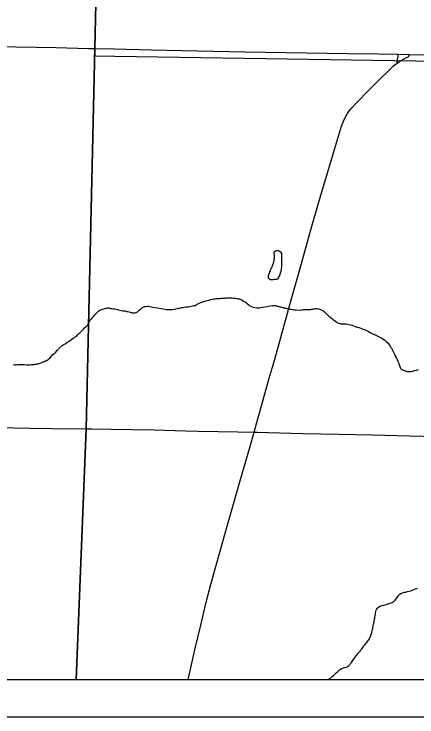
# Model space of a CAD drawing. Extents: x 0 to 64.8, y -5 to 22.
# Drawn here: x 5.41 to 6.488, y 14 to 15.884 of the extents above; entities that cross this region are included whole.
import ezdxf

# ---------------------------------------------------------------- set-up
doc = ezdxf.new("R2010")
doc.units = 0
for name, color, linetype in [('GM_X_Adjacent_County', 7, 'Continuous'), ('GM_X_County', 7, 'Continuous'), ('GM_X_County_Road', 7, 'Continuous'), ('GM_X_Minor_Lake', 7, 'Continuous'), ('GM_X_Minor_River', 7, 'Continuous'), ('GM_X_State_Route', 7, 'Continuous'), ('GM_X_Township', 7, 'Continuous'), ('GM_X_Township_Road', 7, 'Continuous'), ('SH_Data', 7, 'Continuous')]:
    doc.layers.add(name, color=color, linetype=linetype)

msp = doc.modelspace()

# ---------------------------------------------------------------- linework, layer by layer
at = {"layer": 'GM_X_Adjacent_County'}
msp.add_lwpolyline([(2.1, 19.9176), (2.1, 14.1), (8.9, 14.1), (8.9, 19.781)], dxfattribs=at)
at = {"layer": 'GM_X_County'}
msp.add_lwpolyline([(2.1, 19.9176), (2.1, 14.1), (8.9, 14.1), (8.9, 19.781)], dxfattribs=at)
at = {"layer": 'GM_X_County_Road'}
for points in [[(6.4348, 15.7522), (6.435, 15.756), (6.4355, 15.7594), (6.4362, 15.7626), (6.4369, 15.7657), (6.4373, 15.7688), (6.4376, 15.7727), (6.4378, 15.7759)], [(6.4348, 15.7522), (6.4401, 15.7559), (6.4481, 15.7607), (6.4592, 15.7665), (6.4641, 15.769), (6.465, 15.7698), (6.4657, 15.7708), (6.4666, 15.7731), (6.4676, 15.7755)], [(6.0518, 14.7631), (6.0573, 14.7824), (6.0714, 14.8333), (6.0927, 14.908), (6.1053, 14.9529), (6.1205, 15.0068), (6.129, 15.0366), (6.1516, 15.1174), (6.1705, 15.1864), (6.1831, 15.2313), (6.2066, 15.3151), (6.2308, 15.3987), (6.2721, 15.5388), (6.2861, 15.5833), (6.2892, 15.5921), (6.2928, 15.6008), (6.2971, 15.6091), (6.302, 15.6171), (6.3074, 15.6248), (6.3133, 15.6321), (6.3239, 15.6436), (6.3609, 15.6812), (6.3827, 15.7034), (6.416, 15.7361), (6.4252, 15.7445), (6.4324, 15.7505), (6.4348, 15.7522)], [(5.8759, 14.1), (5.8795, 14.1158), (5.8938, 14.1795), (5.909, 14.2462), (5.9229, 14.3036), (5.9347, 14.3487), (5.9477, 14.3967), (5.9613, 14.4446), (5.9731, 14.4864), (6.0141, 14.6299), (6.042, 14.7286), (6.0518, 14.7631)]]:
    msp.add_lwpolyline(points, dxfattribs=at)
at = {"layer": 'GM_X_Minor_Lake'}
for points in [[(6.1049, 15.2451), (6.1055, 15.2323), (6.1055, 15.2304), (6.1054, 15.2277), (6.105, 15.2251), (6.1045, 15.2232), (6.1045, 15.2209), (6.1037, 15.219), (6.1033, 15.2171), (6.1028, 15.2153), (6.102, 15.213), (6.1012, 15.2111), (6.1, 15.2081), (6.0992, 15.2062), (6.0984, 15.204), (6.0972, 15.2021), (6.096, 15.1995), (6.0948, 15.1957), (6.0936, 15.1931), (6.0928, 15.1912), (6.0916, 15.1882), (6.0912, 15.1863), (6.0903, 15.184), (6.0895, 15.1818), (6.0894, 15.178), (6.0902, 15.1757), (6.0931, 15.1737), (6.0962, 15.1725), (6.1, 15.172), (6.1034, 15.1727), (6.1057, 15.173), (6.1087, 15.1733), (6.1106, 15.1733), (6.1125, 15.1733), (6.1148, 15.1743), (6.1171, 15.1754), (6.1176, 15.1773), (6.1196, 15.1811), (6.1207, 15.183), (6.1212, 15.1856), (6.1224, 15.1879), (6.1228, 15.1901), (6.1236, 15.1924), (6.124, 15.1943), (6.1245, 15.1965), (6.1249, 15.1984), (6.1253, 15.2007), (6.1257, 15.2026), (6.1258, 15.2056), (6.1259, 15.2087), (6.1259, 15.2106), (6.126, 15.2136), (6.1261, 15.2193), (6.1262, 15.2212), (6.1262, 15.2231), (6.1263, 15.2254), (6.1263, 15.228), (6.126, 15.2303), (6.1264, 15.233), (6.1265, 15.2349), (6.1262, 15.2375), (6.1262, 15.2394), (6.1259, 15.2417), (6.1248, 15.2444), (6.1225, 15.246), (6.1207, 15.2468), (6.1184, 15.2487), (6.1165, 15.2495), (6.1143, 15.2499), (6.112, 15.2489), (6.1093, 15.2478), (6.107, 15.2463), (6.105, 15.2452), (6.1049, 15.2451)], [(6.1049, 15.2451), (6.1055, 15.2323), (6.1055, 15.2304), (6.1054, 15.2277), (6.105, 15.2251), (6.1045, 15.2232), (6.1045, 15.2209), (6.1037, 15.219), (6.1033, 15.2171), (6.1028, 15.2153), (6.102, 15.213), (6.1012, 15.2111), (6.1, 15.2081), (6.0992, 15.2062), (6.0984, 15.204), (6.0972, 15.2021), (6.096, 15.1995), (6.0948, 15.1957), (6.0936, 15.1931), (6.0928, 15.1912), (6.0916, 15.1882), (6.0912, 15.1863), (6.0903, 15.184), (6.0895, 15.1818), (6.0894, 15.178), (6.0902, 15.1757), (6.0931, 15.1737), (6.0962, 15.1725), (6.1, 15.172), (6.1034, 15.1727), (6.1057, 15.173), (6.1087, 15.1733), (6.1106, 15.1733), (6.1125, 15.1733), (6.1148, 15.1743), (6.1171, 15.1754), (6.1176, 15.1773)], [(6.1176, 15.1773), (6.1196, 15.1811), (6.1207, 15.183), (6.1212, 15.1856), (6.1224, 15.1879), (6.1228, 15.1901), (6.1236, 15.1924), (6.124, 15.1943), (6.1245, 15.1965), (6.1249, 15.1984), (6.1253, 15.2007), (6.1257, 15.2026), (6.1258, 15.2056), (6.1259, 15.2087), (6.1259, 15.2106), (6.126, 15.2136), (6.1261, 15.2193), (6.1262, 15.2212), (6.1262, 15.2231), (6.1263, 15.2254), (6.1263, 15.228), (6.126, 15.2303), (6.1264, 15.233), (6.1265, 15.2349), (6.1262, 15.2375), (6.1262, 15.2394), (6.1259, 15.2417), (6.1248, 15.2444), (6.1225, 15.246), (6.1207, 15.2468), (6.1184, 15.2487), (6.1165, 15.2495), (6.1143, 15.2499), (6.112, 15.2489), (6.1093, 15.2478), (6.107, 15.2463), (6.105, 15.2452), (6.1049, 15.2451)]]:
    msp.add_lwpolyline(points, dxfattribs=at)
at = {"layer": 'GM_X_Minor_River'}
for points in [[(8.9, 15.7203), (5.6224, 15.7712)], [(5.7144, 15.0862), (5.7174, 15.0853), (5.7204, 15.0845), (5.7231, 15.0841), (5.7249, 15.0837), (5.7272, 15.0832), (5.7295, 15.0828), (5.7314, 15.0831), (5.7337, 15.0831), (5.736, 15.0838), (5.7383, 15.0845), (5.7402, 15.0856), (5.7418, 15.0875), (5.7441, 15.0901), (5.7476, 15.093), (5.7515, 15.096), (5.7549, 15.0978), (5.7588, 15.0996), (5.7626, 15.1003), (5.7656, 15.1006), (5.7694, 15.1005), (5.7812, 15.0983), (5.7865, 15.0975), (5.7922, 15.0966), (5.7978, 15.0953), (5.8031, 15.0944), (5.8084, 15.0935), (5.8134, 15.0931), (5.8179, 15.0922), (5.8236, 15.0917), (5.8285, 15.0916), (5.8339, 15.0922), (5.8385, 15.0929), (5.8427, 15.0935), (5.8461, 15.0942), (5.8499, 15.0953), (5.8534, 15.0959), (5.8576, 15.097), (5.8618, 15.0977), (5.8656, 15.0983), (5.8698, 15.0986), (5.8755, 15.0992), (5.8797, 15.0999), (5.8835, 15.1006), (5.8873, 15.1013), (5.8911, 15.1023), (5.8942, 15.103), (5.8969, 15.1045), (5.9, 15.1059), (5.9034, 15.1081), (5.9073, 15.1099), (5.9119, 15.1117), (5.9176, 15.1135), (5.9226, 15.1149), (5.9268, 15.1159), (5.9314, 15.1173), (5.9356, 15.1184), (5.9394, 15.1194), (5.9437, 15.1205), (5.9475, 15.1208), (5.9505, 15.1211), (5.9528, 15.121), (5.9551, 15.1214), (5.9577, 15.1217), (5.9612, 15.1216), (5.9642, 15.1219), (5.9669, 15.1222), (5.9692, 15.1222), (5.9711, 15.1225), (5.9734, 15.1225), (5.9764, 15.1228), (5.9867, 15.1233), (5.989, 15.1233), (5.9928, 15.1232), (5.9958, 15.1227), (5.9988, 15.1227), (6.0022, 15.1222), (6.0053, 15.1218), (6.0079, 15.1213), (6.0102, 15.1209), (6.0125, 15.1204), (6.0147, 15.1196), (6.017, 15.1188), (6.02, 15.1172), (6.0234, 15.1145), (6.0279, 15.1121), (6.0312, 15.1098), (6.0342, 15.107), (6.0376, 15.1043), (6.0409, 15.102), (6.0451, 15.1), (6.0492, 15.0983), (6.0538, 15.0975), (6.0595, 15.0966), (6.0667, 15.0968), (6.0747, 15.0978), (6.0862, 15.1002), (6.0946, 15.1019), (6.1014, 15.1025), (6.1064, 15.1028), (6.1094, 15.1023)], [(5.4149, 14.9437), (5.4187, 14.9444), (5.4241, 14.9446), (5.4302, 14.9449), (5.4366, 14.9443), (5.4438, 14.9438), (5.4507, 14.944), (5.4556, 14.9443), (5.4598, 14.9446), (5.4629, 14.9449), (5.4655, 14.9452), (5.4682, 14.9455), (5.4705, 14.9458), (5.4724, 14.9462), (5.4747, 14.9469), (5.477, 14.9472), (5.4793, 14.9479), (5.4824, 14.9494), (5.4854, 14.9508), (5.4889, 14.9523), (5.4916, 14.953), (5.4939, 14.9537), (5.4962, 14.9551), (5.4981, 14.9562), (5.5004, 14.9577), (5.5027, 14.9595), (5.5051, 14.9618), (5.5086, 14.9663), (5.5129, 14.9711), (5.5168, 14.9744), (5.5198, 14.9759), (5.521, 14.9777), (5.523, 14.98), (5.5249, 14.9826), (5.5269, 14.9841), (5.5292, 14.9863), (5.5304, 14.9882), (5.5381, 14.9952), (5.5412, 14.997), (5.5432, 14.9985), (5.5466, 15.0003), (5.5493, 15.0014), (5.5536, 15.0051), (5.5574, 15.0073), (5.5609, 15.0095), (5.5644, 15.0121), (5.5679, 15.0147), (5.571, 15.0169), (5.5729, 15.0187), (5.5748, 15.0198), (5.5772, 15.0217), (5.5803, 15.025), (5.583, 15.0272), (5.5853, 15.0295), (5.5876, 15.0313), (5.5896, 15.0332), (5.5923, 15.0365), (5.5954, 15.0395), (5.5982, 15.0425), (5.6009, 15.0447), (5.6032, 15.0469), (5.6052, 15.0491), (5.6071, 15.0506), (5.6079, 15.0529), (5.6087, 15.0551), (5.6099, 15.0574), (5.6111, 15.0593), (5.6127, 15.0615), (5.615, 15.0649), (5.6166, 15.0667), (5.6185, 15.0694), (5.6209, 15.0723), (5.6228, 15.0742), (5.6248, 15.0764), (5.6279, 15.0798), (5.6341, 15.0857), (5.6368, 15.0879), (5.6395, 15.0898), (5.6422, 15.0908), (5.6461, 15.0927), (5.6499, 15.0937), (5.6533, 15.0948), (5.6564, 15.0955), (5.6591, 15.0958), (5.661, 15.0961), (5.6633, 15.0961), (5.6651, 15.0956), (5.6678, 15.0948), (5.6716, 15.0944), (5.6754, 15.0939), (5.6792, 15.0934), (5.6826, 15.093), (5.686, 15.0921), (5.689, 15.0913), (5.6928, 15.0905), (5.6966, 15.0896), (5.7007, 15.0884), (5.7057, 15.0879), (5.7087, 15.0874), (5.7113, 15.0866), (5.7144, 15.0862)], [(6.1094, 15.1023), (6.1117, 15.1019), (6.1135, 15.1011), (6.1158, 15.1006), (6.1181, 15.0998), (6.1207, 15.0994), (6.1238, 15.0986), (6.1268, 15.0977), (6.1309, 15.0969), (6.1343, 15.0957), (6.1374, 15.0952), (6.14, 15.0944), (6.1427, 15.094), (6.1449, 15.0931), (6.1472, 15.0931), (6.1495, 15.0927), (6.1514, 15.0926), (6.1536, 15.0922), (6.1563, 15.0917), (6.1612, 15.0909), (6.1646, 15.0908), (6.1757, 15.0905), (6.1795, 15.0908), (6.1825, 15.0912), (6.1852, 15.0915), (6.1871, 15.0918), (6.189, 15.0918), (6.1909, 15.0917), (6.1932, 15.0917), (6.1966, 15.0916), (6.1989, 15.0915), (6.2012, 15.0919), (6.2035, 15.0922), (6.2054, 15.0925), (6.2073, 15.0929), (6.2096, 15.0932), (6.2115, 15.0935), (6.2138, 15.0939), (6.216, 15.0942), (6.218, 15.0949), (6.2202, 15.0949), (6.224, 15.094), (6.2274, 15.0924), (6.2297, 15.0916), (6.2319, 15.0908), (6.2342, 15.09), (6.2361, 15.0888), (6.2379, 15.0872), (6.2406, 15.0857), (6.2435, 15.0826), (6.2461, 15.0802), (6.2484, 15.0775), (6.2502, 15.0759), (6.2521, 15.0744), (6.2543, 15.0724), (6.2569, 15.0701), (6.2614, 15.0666), (6.2648, 15.0638), (6.2685, 15.0615), (6.2723, 15.0587), (6.2756, 15.0564), (6.2787, 15.0552), (6.2813, 15.054), (6.2836, 15.0539), (6.2908, 15.0538), (6.2938, 15.0537), (6.2984, 15.0532), (6.3018, 15.0527), (6.306, 15.0519), (6.3097, 15.051), (6.3143, 15.0498), (6.3184, 15.0478), (6.3229, 15.0462), (6.3275, 15.0446), (6.3324, 15.0433), (6.3373, 15.0417), (6.3414, 15.0405), (6.3475, 15.0384), (6.3512, 15.0364), (6.3554, 15.0344), (6.3595, 15.0321), (6.3644, 15.0293), (6.3696, 15.0265), (6.376, 15.0237), (6.3817, 15.0209), (6.3866, 15.0185), (6.3903, 15.0166), (6.3937, 15.015), (6.3971, 15.0126), (6.4016, 15.0098), (6.4053, 15.0063), (6.4087, 15.0032), (6.4116, 14.9997), (6.4142, 14.9966), (6.4164, 14.9932), (6.4182, 14.9901), (6.4205, 14.9874), (6.4219, 14.9843), (6.4237, 14.9812), (6.4248, 14.9778), (6.427, 14.9736)], [(6.427, 14.9736), (6.4284, 14.9701), (6.4306, 14.9663), (6.4328, 14.9617), (6.435, 14.9578), (6.4368, 14.9536), (6.4382, 14.9498), (6.4397, 14.9459), (6.4407, 14.9421), (6.4422, 14.9394), (6.4432, 14.9364), (6.4451, 14.9333), (6.4481, 14.9313), (6.4507, 14.9294), (6.462, 14.9257), (6.4666, 14.9256), (6.4711, 14.9258), (6.4757, 14.9269), (6.4811, 14.9287), (6.4864, 14.9297), (6.4918, 14.9307)], [(5.4073, 14.9442), (5.4115, 14.9438), (5.4149, 14.9437)], [(6.3618, 14.2116), (6.363, 14.2146), (6.3642, 14.2176), (6.3654, 14.2214), (6.3667, 14.2259), (6.3679, 14.2308), (6.3688, 14.2346), (6.3696, 14.2372), (6.37, 14.2399), (6.3705, 14.2429), (6.3709, 14.2455), (6.3717, 14.2482), (6.3722, 14.2505), (6.3726, 14.2527), (6.3731, 14.2554), (6.3735, 14.258), (6.374, 14.2618), (6.3748, 14.2644), (6.3752, 14.2675), (6.3757, 14.2713), (6.3765, 14.275), (6.377, 14.2788), (6.3782, 14.283), (6.3791, 14.286), (6.3799, 14.2883), (6.3811, 14.2905), (6.3826, 14.2928), (6.3861, 14.2953), (6.3888, 14.2968), (6.398, 14.2996), (6.4018, 14.3003), (6.406, 14.3013), (6.4099, 14.3028), (6.4137, 14.3042), (6.4187, 14.3056), (6.4217, 14.3067), (6.4244, 14.3081), (6.4264, 14.3092), (6.4295, 14.313), (6.4314, 14.3152), (6.4334, 14.3174), (6.435, 14.3201), (6.4366, 14.3231), (6.4389, 14.326), (6.442, 14.329), (6.4447, 14.3305), (6.447, 14.3319), (6.4493, 14.3327), (6.4516, 14.3334), (6.4543, 14.3341), (6.4581, 14.3347), (6.4623, 14.3358), (6.4673, 14.3368), (6.4719, 14.3382), (6.4761, 14.3396), (6.4796, 14.3415), (6.4842, 14.3429), (6.4872, 14.3439), (6.4895, 14.345)], [(6.2504, 14.1), (6.2505, 14.1001), (6.254, 14.1027), (6.2571, 14.1049), (6.2602, 14.1075), (6.2633, 14.1105), (6.2664, 14.1131), (6.2691, 14.1157), (6.2719, 14.1183), (6.275, 14.1208), (6.2781, 14.1238), (6.2808, 14.126), (6.2835, 14.1283), (6.2866, 14.1301), (6.2912, 14.1315), (6.2946, 14.1326), (6.2984, 14.1336), (6.3019, 14.1347), (6.3038, 14.1358), (6.3061, 14.1376), (6.3077, 14.1395), (6.3089, 14.1414), (6.3104, 14.1436), (6.3124, 14.1462), (6.3195, 14.1563), (6.3222, 14.16), (6.3254, 14.1638), (6.3281, 14.1675), (6.3308, 14.1705), (6.3336, 14.1735), (6.3359, 14.1764), (6.3379, 14.1794), (6.3406, 14.1828), (6.343, 14.1862), (6.3457, 14.1907), (6.3492, 14.194), (6.3512, 14.1966), (6.3535, 14.1996), (6.3559, 14.2026), (6.3579, 14.2056), (6.3598, 14.2086), (6.3618, 14.2116)]]:
    msp.add_lwpolyline(points, dxfattribs=at)
at = {"layer": 'GM_X_State_Route'}
msp.add_lwpolyline([(5.3602, 15.7967), (5.5219, 15.7936), (5.6089, 15.7917), (5.6261, 15.7913), (5.6773, 15.7901), (5.7767, 15.788), (5.9011, 15.785), (6.0285, 15.7828), (6.3021, 15.778), (6.386, 15.7767), (6.4378, 15.7759), (6.4676, 15.7755), (6.5446, 15.7743), (6.6739, 15.7722), (6.6782, 15.772), (6.7622, 15.7706), (6.9704, 15.7669), (7.0917, 15.7648), (7.1694, 15.7638), (7.1719, 15.7637), (7.3248, 15.7611), (7.415, 15.7599), (7.5891, 15.7573)], dxfattribs=at)
at = {"layer": 'GM_X_Township'}
for points in [[(2.1, 19.9176), (2.1, 14.1), (5.5757, 14.1)], [(5.5757, 14.1), (5.6021, 14.7717), (5.6261, 15.7913), (5.6525, 16.9944), (5.6534, 17.0351), (5.683, 17.5492), (5.69, 17.7297), (5.6921, 17.7902), (5.7284, 18.7976), (5.7288, 18.8067), (5.7555, 19.5524), (5.7579, 19.6183), (5.7612, 19.7093), (5.7653, 19.8404), (5.6534, 19.8431), (5.4698, 19.8478), (5.4325, 19.8487), (5.389, 19.8494)], [(5.5757, 14.1), (8.9, 14.1), (8.9, 19.781)], [(5.683, 17.5492), (5.6534, 17.0351), (5.6525, 16.9944), (5.6261, 15.7913), (5.6021, 14.7717), (5.5757, 14.1)]]:
    msp.add_lwpolyline(points, dxfattribs=at)
at = {"layer": 'GM_X_Township_Road'}
for points in [[(5.0916, 14.7837), (5.0972, 14.7827), (5.102, 14.7823), (5.1069, 14.782), (5.1364, 14.7815), (5.1829, 14.78), (5.2511, 14.7787), (5.3037, 14.7774), (5.3626, 14.7759), (5.4091, 14.7751), (5.4525, 14.7739), (5.5114, 14.7729), (5.6021, 14.7717)], [(5.6021, 14.7717), (5.6165, 14.7718), (5.6694, 14.7711), (5.7844, 14.769), (5.8683, 14.7667), (5.9025, 14.766), (6.0082, 14.7637), (6.0518, 14.7631)], [(6.0518, 14.7631), (6.061, 14.763), (6.12, 14.7614), (6.1511, 14.7604), (6.1822, 14.7599), (6.2786, 14.7577), (6.3687, 14.7559), (6.4682, 14.753), (6.5396, 14.7512), (6.636, 14.7491), (6.6542, 14.7486)]]:
    msp.add_lwpolyline(points, dxfattribs=at)
at = {"layer": 'SH_Data'}
for p, q in [((2.1, 14.1), (8.9, 14.1)), ((2, 14), (9, 14))]:
    msp.add_line(p, q, dxfattribs=at)

doc.saveas('drawing.dxf')
